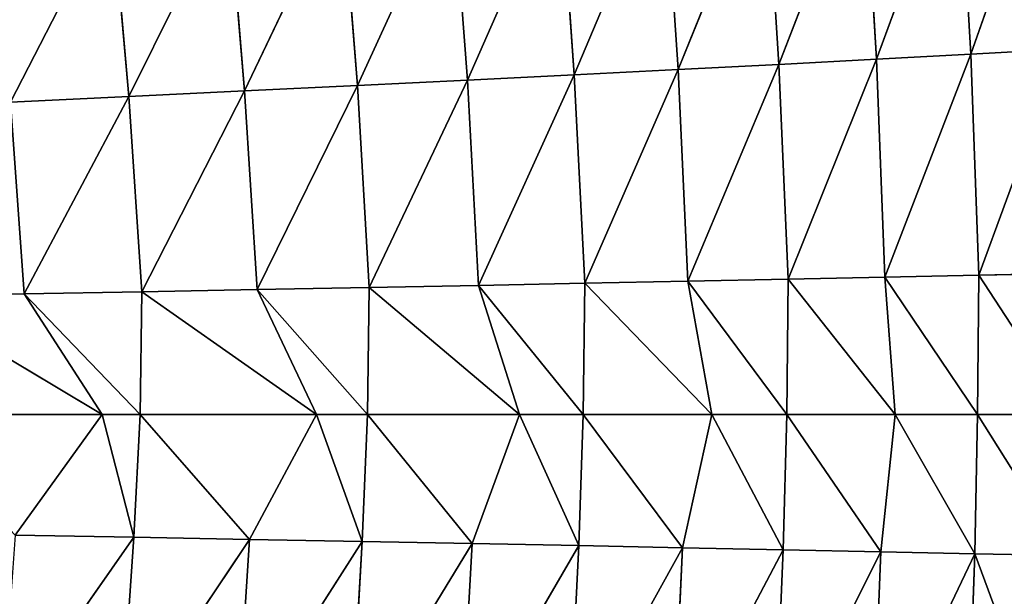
# Model space of a CAD drawing. Extents: x 0 to 500, y 0 to 390.
# Tile 825 of 1056: x 446 to 472, y 190 to 205. Entities that reach past the tile are written whole.
import ezdxf

# ---------------------------------------------------------------- set-up
doc = ezdxf.new("R2010")
doc.units = 0
doc.header["$LTSCALE"] = 25.4
doc.layers.get('0').update_dxf_attribs({"linetype": 'CONTINUOUS'})

# ---------------------------------------------------------------- blocks, each defined once
blk = doc.blocks.new('ATLANTA505_-_S_STL')
at = {"color": 0}
for p, q in [((474.251, 79.306, 194.991), (471.797, 76.215, 194.991)), ((474.251, 79.306, 194.991), (471.797, 76.215, 194.991)), ((474.236, 79.319, 191.239), (471.827, 76.281, 191.291)), ((474.236, 79.319, 191.239), (471.827, 76.281, 191.291)), ((474.037, 79.245, 185.281), (471.615, 76.195, 185.414)), ((474.037, 79.245, 185.281), (471.615, 76.195, 185.414)), ((473.717, 79.179, 179.434), (471.615, 76.195, 185.414)), ((473.717, 79.179, 179.434), (471.615, 76.195, 185.414)), ((474.146, 79.201, 198.741), (471.725, 76.157, 198.689)), ((474.146, 79.201, 198.741), (471.725, 76.157, 198.689)), ((474.146, 79.201, 198.741), (471.797, 76.215, 194.991)), ((474.146, 79.201, 198.741), (471.797, 76.215, 194.991)), ((471.725, 76.157, 198.689), (468.992, 73.134, 204.427)), ((471.725, 76.157, 198.689), (468.992, 73.134, 204.427)), ((471.615, 76.195, 185.414), (469.107, 73.264, 185.549)), ((471.615, 76.195, 185.414), (469.107, 73.264, 185.549)), ((471.725, 76.157, 198.689), (469.219, 73.231, 198.637)), ((471.725, 76.157, 198.689), (469.219, 73.231, 198.637)), ((471.827, 76.281, 191.291), (469.334, 73.361, 191.343)), ((471.827, 76.281, 191.291), (469.334, 73.361, 191.343)), ((471.797, 76.215, 194.991), (469.334, 73.361, 191.343)), ((471.797, 76.215, 194.991), (469.334, 73.361, 191.343)), ((469.334, 73.361, 191.343), (471.615, 76.195, 185.414)), ((469.334, 73.361, 191.343), (471.615, 76.195, 185.414)), ((471.797, 76.215, 194.991), (469.603, 73.638, 194.991)), ((471.797, 76.215, 194.991), (469.603, 73.638, 194.991)), ((469.603, 73.638, 194.991), (471.725, 76.157, 198.689)), ((469.603, 73.638, 194.991), (471.725, 76.157, 198.689)), ((471.283, 76.119, 179.647), (471.615, 76.195, 185.414)), ((471.283, 76.119, 179.647), (471.615, 76.195, 185.414)), ((471.725, 76.157, 198.689), (471.512, 76.071, 204.562)), ((471.725, 76.157, 198.689), (471.512, 76.071, 204.562)), ((471.827, 76.281, 191.291), (471.615, 76.195, 185.414)), ((471.827, 76.281, 191.291), (471.615, 76.195, 185.414)), ((471.797, 76.215, 194.991), (471.725, 76.157, 198.689)), ((471.797, 76.215, 194.991), (471.725, 76.157, 198.689)), ((471.797, 76.215, 194.991), (471.827, 76.281, 191.291)), ((471.797, 76.215, 194.991), (471.827, 76.281, 191.291)), ((471.283, 76.119, 179.647), (469.107, 73.264, 185.549)), ((471.283, 76.119, 179.647), (469.107, 73.264, 185.549)), ((469.603, 73.638, 194.991), (466.722, 70.498, 194.991)), ((469.603, 73.638, 194.991), (466.722, 70.498, 194.991)), ((469.603, 73.638, 194.991), (466.757, 70.559, 191.396)), ((469.603, 73.638, 194.991), (466.757, 70.559, 191.396)), ((469.603, 73.638, 194.991), (469.219, 73.231, 198.637)), ((469.603, 73.638, 194.991), (469.219, 73.231, 198.637)), ((469.603, 73.638, 194.991), (469.334, 73.361, 191.343)), ((469.603, 73.638, 194.991), (469.334, 73.361, 191.343)), ((469.334, 73.361, 191.343), (466.757, 70.559, 191.396)), ((469.334, 73.361, 191.343), (466.757, 70.559, 191.396)), ((469.334, 73.361, 191.343), (469.107, 73.264, 185.549)), ((469.334, 73.361, 191.343), (469.107, 73.264, 185.549)), ((469.219, 73.231, 198.637), (466.386, 70.318, 204.29)), ((469.219, 73.231, 198.637), (466.386, 70.318, 204.29)), ((469.107, 73.264, 185.549), (466.514, 70.452, 185.686)), ((469.107, 73.264, 185.549), (466.514, 70.452, 185.686)), ((468.763, 73.176, 179.863), (466.514, 70.452, 185.686)), ((468.763, 73.176, 179.863), (466.514, 70.452, 185.686)), ((469.219, 73.231, 198.637), (466.629, 70.426, 198.584)), ((469.219, 73.231, 198.637), (466.629, 70.426, 198.584)), ((469.219, 73.231, 198.637), (466.722, 70.498, 194.991)), ((469.219, 73.231, 198.637), (466.722, 70.498, 194.991)), ((466.757, 70.559, 191.396), (469.107, 73.264, 185.549)), ((466.757, 70.559, 191.396), (469.107, 73.264, 185.549)), ((468.763, 73.176, 179.863), (469.107, 73.264, 185.549)), ((468.763, 73.176, 179.863), (469.107, 73.264, 185.549)), ((468.992, 73.134, 204.427), (469.219, 73.231, 198.637)), ((468.992, 73.134, 204.427), (469.219, 73.231, 198.637)), ((466.629, 70.426, 198.584), (463.695, 67.621, 204.151)), ((466.629, 70.426, 198.584), (463.695, 67.621, 204.151)), ((466.514, 70.452, 185.686), (463.837, 67.759, 185.824)), ((466.514, 70.452, 185.686), (463.837, 67.759, 185.824)), ((466.629, 70.426, 198.584), (463.955, 67.739, 198.53)), ((466.629, 70.426, 198.584), (463.955, 67.739, 198.53)), ((466.757, 70.559, 191.396), (464.097, 67.876, 191.449)), ((466.757, 70.559, 191.396), (464.097, 67.876, 191.449)), ((466.722, 70.498, 194.991), (464.097, 67.876, 191.449)), ((466.722, 70.498, 194.991), (464.097, 67.876, 191.449)), ((464.097, 67.876, 191.449), (466.514, 70.452, 185.686)), ((464.097, 67.876, 191.449), (466.514, 70.452, 185.686)), ((466.722, 70.498, 194.991), (464.735, 68.478, 194.991)), ((466.722, 70.498, 194.991), (464.735, 68.478, 194.991)), ((464.735, 68.478, 194.991), (466.629, 70.426, 198.584)), ((464.735, 68.478, 194.991), (466.629, 70.426, 198.584)), ((466.156, 70.354, 180.081), (466.514, 70.452, 185.686)), ((466.156, 70.354, 180.081), (466.514, 70.452, 185.686)), ((466.629, 70.426, 198.584), (466.386, 70.318, 204.29)), ((466.629, 70.426, 198.584), (466.386, 70.318, 204.29)), ((466.757, 70.559, 191.396), (466.514, 70.452, 185.686)), ((466.757, 70.559, 191.396), (466.514, 70.452, 185.686)), ((466.722, 70.498, 194.991), (466.629, 70.426, 198.584)), ((466.722, 70.498, 194.991), (466.629, 70.426, 198.584)), ((466.722, 70.498, 194.991), (466.757, 70.559, 191.396)), ((466.722, 70.498, 194.991), (466.757, 70.559, 191.396)), ((466.156, 70.354, 180.081), (463.837, 67.759, 185.824)), ((466.156, 70.354, 180.081), (463.837, 67.759, 185.824)), ((464.735, 68.478, 194.991), (461.316, 65.254, 194.991)), ((464.735, 68.478, 194.991), (461.316, 65.254, 194.991)), ((464.735, 68.478, 194.991), (461.355, 65.31, 191.503)), ((464.735, 68.478, 194.991), (461.355, 65.31, 191.503)), ((464.735, 68.478, 194.991), (463.955, 67.739, 198.53)), ((464.735, 68.478, 194.991), (463.955, 67.739, 198.53)), ((464.735, 68.478, 194.991), (464.097, 67.876, 191.449)), ((464.735, 68.478, 194.991), (464.097, 67.876, 191.449)), ((464.097, 67.876, 191.449), (461.355, 65.31, 191.503)), ((464.097, 67.876, 191.449), (461.355, 65.31, 191.503)), ((464.097, 67.876, 191.449), (463.837, 67.759, 185.824)), ((464.097, 67.876, 191.449), (463.837, 67.759, 185.824)), ((463.955, 67.739, 198.53), (460.921, 65.044, 204.011)), ((463.955, 67.739, 198.53), (460.921, 65.044, 204.011)), ((463.837, 67.759, 185.824), (461.077, 65.185, 185.963)), ((463.837, 67.759, 185.824), (461.077, 65.185, 185.963)), ((463.464, 67.652, 180.301), (461.077, 65.185, 185.963)), ((463.464, 67.652, 180.301), (461.077, 65.185, 185.963)), ((463.955, 67.739, 198.53), (461.199, 65.17, 198.476)), ((463.955, 67.739, 198.53), (461.199, 65.17, 198.476)), ((463.955, 67.739, 198.53), (461.316, 65.254, 194.991)), ((463.955, 67.739, 198.53), (461.316, 65.254, 194.991)), ((461.355, 65.31, 191.503), (463.837, 67.759, 185.824)), ((461.355, 65.31, 191.503), (463.837, 67.759, 185.824)), ((463.464, 67.652, 180.301), (463.837, 67.759, 185.824)), ((463.464, 67.652, 180.301), (463.837, 67.759, 185.824)), ((463.695, 67.621, 204.151), (463.955, 67.739, 198.53)), ((463.695, 67.621, 204.151), (463.955, 67.739, 198.53)), ((461.199, 65.17, 198.476), (458.064, 62.586, 203.869)), ((461.199, 65.17, 198.476), (458.064, 62.586, 203.869)), ((461.077, 65.185, 185.963), (458.235, 62.729, 186.105)), ((461.077, 65.185, 185.963), (458.235, 62.729, 186.105)), ((461.199, 65.17, 198.476), (458.36, 62.72, 198.421)), ((461.199, 65.17, 198.476), (458.36, 62.72, 198.421)), ((461.355, 65.31, 191.503), (458.531, 62.862, 191.558)), ((461.355, 65.31, 191.503), (458.531, 62.862, 191.558)), ((461.316, 65.254, 194.991), (458.531, 62.862, 191.558)), ((461.316, 65.254, 194.991), (458.531, 62.862, 191.558)), ((458.531, 62.862, 191.558), (461.077, 65.185, 185.963)), ((458.531, 62.862, 191.558), (461.077, 65.185, 185.963)), ((461.316, 65.254, 194.991), (459.622, 63.766, 194.991)), ((461.316, 65.254, 194.991), (459.622, 63.766, 194.991)), ((459.622, 63.766, 194.991), (461.199, 65.17, 198.476)), ((459.622, 63.766, 194.991), (461.199, 65.17, 198.476)), ((460.689, 65.07, 180.525), (461.077, 65.185, 185.963)), ((460.689, 65.07, 180.525), (461.077, 65.185, 185.963)), ((461.199, 65.17, 198.476), (460.921, 65.044, 204.011)), ((461.199, 65.17, 198.476), (460.921, 65.044, 204.011)), ((461.355, 65.31, 191.503), (461.077, 65.185, 185.963)), ((461.355, 65.31, 191.503), (461.077, 65.185, 185.963)), ((461.316, 65.254, 194.991), (461.199, 65.17, 198.476)), ((461.316, 65.254, 194.991), (461.199, 65.17, 198.476)), ((461.316, 65.254, 194.991), (461.355, 65.31, 191.503)), ((461.316, 65.254, 194.991), (461.355, 65.31, 191.503)), ((460.689, 65.07, 180.525), (458.235, 62.729, 186.105)), ((460.689, 65.07, 180.525), (458.235, 62.729, 186.105)), ((459.622, 63.766, 194.991), (455.627, 60.528, 191.613)), ((459.622, 63.766, 194.991), (455.627, 60.528, 191.613)), ((459.622, 63.766, 194.991), (458.36, 62.72, 198.421)), ((459.622, 63.766, 194.991), (458.36, 62.72, 198.421)), ((459.622, 63.766, 194.991), (458.531, 62.862, 191.558)), ((459.622, 63.766, 194.991), (458.531, 62.862, 191.558)), ((458.531, 62.862, 191.558), (455.627, 60.528, 191.613)), ((458.531, 62.862, 191.558), (455.627, 60.528, 191.613)), ((458.531, 62.862, 191.558), (458.235, 62.729, 186.105)), ((458.531, 62.862, 191.558), (458.235, 62.729, 186.105)), ((458.36, 62.72, 198.421), (455.126, 60.247, 203.725)), ((458.36, 62.72, 198.421), (455.126, 60.247, 203.725)), ((458.235, 62.729, 186.105), (455.313, 60.39, 186.248)), ((458.235, 62.729, 186.105), (455.313, 60.39, 186.248)), ((457.831, 62.607, 180.751), (455.313, 60.39, 186.248)), ((457.831, 62.607, 180.751), (455.313, 60.39, 186.248)), ((458.36, 62.72, 198.421), (455.441, 60.385, 198.365)), ((458.36, 62.72, 198.421), (455.441, 60.385, 198.365)), ((458.36, 62.72, 198.421), (455.583, 60.477, 194.991)), ((458.36, 62.72, 198.421), (455.583, 60.477, 194.991)), ((455.627, 60.528, 191.613), (458.235, 62.729, 186.105)), ((455.627, 60.528, 191.613), (458.235, 62.729, 186.105)), ((457.831, 62.607, 180.751), (458.235, 62.729, 186.105)), ((457.831, 62.607, 180.751), (458.235, 62.729, 186.105)), ((458.064, 62.586, 203.869), (458.36, 62.72, 198.421)), ((458.064, 62.586, 203.869), (458.36, 62.72, 198.421)), ((455.627, 60.528, 191.613), (452.644, 58.309, 191.669)), ((455.627, 60.528, 191.613), (452.644, 58.309, 191.669)), ((455.583, 60.477, 194.991), (452.644, 58.309, 191.669)), ((455.583, 60.477, 194.991), (452.644, 58.309, 191.669)), ((455.583, 60.477, 194.991), (454.224, 59.447, 194.991)), ((455.583, 60.477, 194.991), (454.224, 59.447, 194.991)), ((455.627, 60.528, 191.613), (455.313, 60.39, 186.248)), ((455.627, 60.528, 191.613), (455.313, 60.39, 186.248)), ((455.583, 60.477, 194.991), (455.441, 60.385, 198.365)), ((455.583, 60.477, 194.991), (455.441, 60.385, 198.365)), ((455.583, 60.477, 194.991), (455.627, 60.528, 191.613)), ((455.583, 60.477, 194.991), (455.627, 60.528, 191.613)), ((455.441, 60.385, 198.365), (452.109, 58.022, 203.58)), ((455.441, 60.385, 198.365), (452.109, 58.022, 203.58)), ((455.313, 60.39, 186.248), (452.312, 58.166, 186.392)), ((455.313, 60.39, 186.248), (452.312, 58.166, 186.392)), ((454.893, 60.263, 180.98), (452.312, 58.166, 186.392)), ((454.893, 60.263, 180.98), (452.312, 58.166, 186.392)), ((455.441, 60.385, 198.365), (452.443, 58.165, 198.309)), ((455.441, 60.385, 198.365), (452.443, 58.165, 198.309)), ((452.644, 58.309, 191.669), (455.313, 60.39, 186.248)), ((452.644, 58.309, 191.669), (455.313, 60.39, 186.248)), ((454.224, 59.447, 194.991), (455.441, 60.385, 198.365)), ((454.224, 59.447, 194.991), (455.441, 60.385, 198.365)), ((454.893, 60.263, 180.98), (455.313, 60.39, 186.248)), ((454.893, 60.263, 180.98), (455.313, 60.39, 186.248)), ((455.441, 60.385, 198.365), (455.126, 60.247, 203.725)), ((455.441, 60.385, 198.365), (455.126, 60.247, 203.725)), ((454.224, 59.447, 194.991), (449.535, 56.151, 194.991)), ((454.224, 59.447, 194.991), (449.535, 56.151, 194.991)), ((454.224, 59.447, 194.991), (449.585, 56.199, 191.726)), ((454.224, 59.447, 194.991), (449.585, 56.199, 191.726)), ((454.224, 59.447, 194.991), (452.443, 58.165, 198.309)), ((454.224, 59.447, 194.991), (452.443, 58.165, 198.309)), ((454.224, 59.447, 194.991), (452.644, 58.309, 191.669)), ((454.224, 59.447, 194.991), (452.644, 58.309, 191.669)), ((452.443, 58.165, 198.309), (449.017, 55.91, 203.433)), ((452.443, 58.165, 198.309), (449.017, 55.91, 203.433)), ((452.312, 58.166, 186.392), (449.236, 56.054, 186.539)), ((452.312, 58.166, 186.392), (449.236, 56.054, 186.539)), ((452.443, 58.165, 198.309), (449.368, 56.055, 198.252)), ((452.443, 58.165, 198.309), (449.368, 56.055, 198.252)), ((452.443, 58.165, 198.309), (449.535, 56.151, 194.991)), ((452.443, 58.165, 198.309), (449.535, 56.151, 194.991)), ((452.644, 58.309, 191.669), (449.585, 56.199, 191.726)), ((452.644, 58.309, 191.669), (449.585, 56.199, 191.726)), ((449.585, 56.199, 191.726), (452.312, 58.166, 186.392)), ((449.585, 56.199, 191.726), (452.312, 58.166, 186.392)), ((451.876, 58.035, 181.211), (452.312, 58.166, 186.392)), ((451.876, 58.035, 181.211), (452.312, 58.166, 186.392)), ((452.109, 58.022, 203.58), (452.443, 58.165, 198.309)), ((452.109, 58.022, 203.58), (452.443, 58.165, 198.309)), ((452.644, 58.309, 191.669), (452.312, 58.166, 186.392)), ((452.644, 58.309, 191.669), (452.312, 58.166, 186.392)), ((451.876, 58.035, 181.211), (449.236, 56.054, 186.539)), ((451.876, 58.035, 181.211), (449.236, 56.054, 186.539)), ((449.368, 56.055, 198.252), (445.852, 53.907, 203.284)), ((449.368, 56.055, 198.252), (445.852, 53.907, 203.284)), ((449.236, 56.054, 186.539), (446.087, 54.05, 186.687)), ((449.236, 56.054, 186.539), (446.087, 54.05, 186.687)), ((449.368, 56.055, 198.252), (446.219, 54.052, 198.195)), ((449.368, 56.055, 198.252), (446.219, 54.052, 198.195)), ((449.585, 56.199, 191.726), (446.453, 54.196, 191.783)), ((449.585, 56.199, 191.726), (446.453, 54.196, 191.783)), ((449.535, 56.151, 194.991), (446.453, 54.196, 191.783)), ((449.535, 56.151, 194.991), (446.453, 54.196, 191.783)), ((446.453, 54.196, 191.783), (449.236, 56.054, 186.539)), ((446.453, 54.196, 191.783), (449.236, 56.054, 186.539)), ((449.535, 56.151, 194.991), (448.525, 55.49, 194.991)), ((449.535, 56.151, 194.991), (448.525, 55.49, 194.991)), ((448.525, 55.49, 194.991), (449.368, 56.055, 198.252)), ((448.525, 55.49, 194.991), (449.368, 56.055, 198.252)), ((448.785, 55.921, 181.445), (449.236, 56.054, 186.539)), ((448.785, 55.921, 181.445), (449.236, 56.054, 186.539)), ((449.368, 56.055, 198.252), (449.017, 55.91, 203.433)), ((449.368, 56.055, 198.252), (449.017, 55.91, 203.433)), ((449.585, 56.199, 191.726), (449.236, 56.054, 186.539)), ((449.585, 56.199, 191.726), (449.236, 56.054, 186.539)), ((449.535, 56.151, 194.991), (449.368, 56.055, 198.252)), ((449.535, 56.151, 194.991), (449.368, 56.055, 198.252)), ((449.535, 56.151, 194.991), (449.585, 56.199, 191.726)), ((449.535, 56.151, 194.991), (449.585, 56.199, 191.726)), ((448.785, 55.921, 181.445), (446.087, 54.05, 186.687)), ((448.785, 55.921, 181.445), (446.087, 54.05, 186.687)), ((448.525, 55.49, 194.991), (443.189, 52.249, 194.991)), ((448.525, 55.49, 194.991), (443.189, 52.249, 194.991)), ((448.525, 55.49, 194.991), (443.25, 52.296, 191.841)), ((448.525, 55.49, 194.991), (443.25, 52.296, 191.841)), ((448.525, 55.49, 194.991), (446.219, 54.052, 198.195)), ((448.525, 55.49, 194.991), (446.219, 54.052, 198.195)), ((448.525, 55.49, 194.991), (446.453, 54.196, 191.783)), ((448.525, 55.49, 194.991), (446.453, 54.196, 191.783)), ((446.453, 54.196, 191.783), (443.25, 52.296, 191.841)), ((446.453, 54.196, 191.783), (443.25, 52.296, 191.841)), ((446.453, 54.196, 191.783), (446.087, 54.05, 186.687)), ((446.453, 54.196, 191.783), (446.087, 54.05, 186.687))]:
    blk.add_line(p, q, dxfattribs=at)
mesh = blk.add_polyface(dxfattribs=at)
corners = [(471.827, 76.281, 191.291), (474.037, 79.245, 185.281), (471.615, 76.195, 185.414), (474.236, 79.319, 191.239)]
mesh.append_faces([[corners[k] for k in face] for face in [(0, 1, 2), (1, 0, 3)]], dxfattribs={"vtx0": -1, "color": 0})
mesh = blk.add_polyface(dxfattribs=at)
corners = [(474.251, 79.306, 194.991), (471.827, 76.281, 191.291), (471.797, 76.215, 194.991), (474.236, 79.319, 191.239)]
mesh.append_faces([[corners[k] for k in face] for face in [(0, 1, 2), (1, 0, 3)]], dxfattribs={"vtx0": -1, "color": 0})
mesh = blk.add_polyface(dxfattribs=at)
corners = [(474.251, 79.306, 194.991), (471.797, 76.215, 194.991), (474.146, 79.201, 198.741)]
mesh.append_faces([[corners[k] for k in face] for face in [(0, 1, 2)]], dxfattribs={"color": 0})
mesh = blk.add_polyface(dxfattribs=at)
corners = [(473.717, 79.179, 179.434), (471.283, 76.119, 179.647), (471.615, 76.195, 185.414)]
mesh.append_faces([[corners[k] for k in face] for face in [(0, 1, 2)]], dxfattribs={"color": 0})
mesh = blk.add_polyface(dxfattribs=at)
corners = [(473.947, 79.127, 204.696), (471.725, 76.157, 198.689), (471.512, 76.071, 204.562), (474.146, 79.201, 198.741)]
mesh.append_faces([[corners[k] for k in face] for face in [(0, 1, 2), (1, 0, 3)]], dxfattribs={"vtx0": -1, "color": 0})
mesh = blk.add_polyface(dxfattribs=at)
corners = [(474.037, 79.245, 185.281), (473.717, 79.179, 179.434), (471.615, 76.195, 185.414)]
mesh.append_faces([[corners[k] for k in face] for face in [(0, 1, 2)]], dxfattribs={"color": 0})
mesh = blk.add_polyface(dxfattribs=at)
corners = [(474.146, 79.201, 198.741), (471.797, 76.215, 194.991), (471.725, 76.157, 198.689)]
mesh.append_faces([[corners[k] for k in face] for face in [(0, 1, 2)]], dxfattribs={"color": 0})
mesh = blk.add_polyface(dxfattribs=at)
corners = [(471.725, 76.157, 198.689), (468.992, 73.134, 204.427), (471.512, 76.071, 204.562)]
mesh.append_faces([[corners[k] for k in face] for face in [(0, 1, 2)]], dxfattribs={"color": 0})
mesh = blk.add_polyface(dxfattribs=at)
corners = [(471.725, 76.157, 198.689), (469.219, 73.231, 198.637), (468.992, 73.134, 204.427)]
mesh.append_faces([[corners[k] for k in face] for face in [(0, 1, 2)]], dxfattribs={"color": 0})
mesh = blk.add_polyface(dxfattribs=at)
corners = [(471.615, 76.195, 185.414), (469.107, 73.264, 185.549), (469.334, 73.361, 191.343)]
mesh.append_faces([[corners[k] for k in face] for face in [(0, 1, 2)]], dxfattribs={"color": 0})
mesh = blk.add_polyface(dxfattribs=at)
corners = [(471.615, 76.195, 185.414), (471.283, 76.119, 179.647), (469.107, 73.264, 185.549)]
mesh.append_faces([[corners[k] for k in face] for face in [(0, 1, 2)]], dxfattribs={"color": 0})
mesh = blk.add_polyface(dxfattribs=at)
corners = [(471.725, 76.157, 198.689), (469.603, 73.638, 194.991), (469.219, 73.231, 198.637)]
mesh.append_faces([[corners[k] for k in face] for face in [(0, 1, 2)]], dxfattribs={"color": 0})
mesh = blk.add_polyface(dxfattribs=at)
corners = [(471.827, 76.281, 191.291), (469.334, 73.361, 191.343), (471.797, 76.215, 194.991)]
mesh.append_faces([[corners[k] for k in face] for face in [(0, 1, 2)]], dxfattribs={"color": 0})
mesh = blk.add_polyface(dxfattribs=at)
corners = [(471.827, 76.281, 191.291), (471.615, 76.195, 185.414), (469.334, 73.361, 191.343)]
mesh.append_faces([[corners[k] for k in face] for face in [(0, 1, 2)]], dxfattribs={"color": 0})
mesh = blk.add_polyface(dxfattribs=at)
corners = [(471.797, 76.215, 194.991), (469.334, 73.361, 191.343), (469.603, 73.638, 194.991)]
mesh.append_faces([[corners[k] for k in face] for face in [(0, 1, 2)]], dxfattribs={"color": 0})
mesh = blk.add_polyface(dxfattribs=at)
corners = [(471.797, 76.215, 194.991), (469.603, 73.638, 194.991), (471.725, 76.157, 198.689)]
mesh.append_faces([[corners[k] for k in face] for face in [(0, 1, 2)]], dxfattribs={"color": 0})
mesh = blk.add_polyface(dxfattribs=at)
corners = [(471.283, 76.119, 179.647), (468.763, 73.176, 179.863), (469.107, 73.264, 185.549)]
mesh.append_faces([[corners[k] for k in face] for face in [(0, 1, 2)]], dxfattribs={"color": 0})
mesh = blk.add_polyface(dxfattribs=at)
corners = [(469.603, 73.638, 194.991), (466.722, 70.498, 194.991), (469.219, 73.231, 198.637)]
mesh.append_faces([[corners[k] for k in face] for face in [(0, 1, 2)]], dxfattribs={"color": 0})
mesh = blk.add_polyface(dxfattribs=at)
corners = [(469.603, 73.638, 194.991), (466.757, 70.559, 191.396), (466.722, 70.498, 194.991)]
mesh.append_faces([[corners[k] for k in face] for face in [(0, 1, 2)]], dxfattribs={"color": 0})
mesh = blk.add_polyface(dxfattribs=at)
corners = [(469.603, 73.638, 194.991), (469.334, 73.361, 191.343), (466.757, 70.559, 191.396)]
mesh.append_faces([[corners[k] for k in face] for face in [(0, 1, 2)]], dxfattribs={"color": 0})
mesh = blk.add_polyface(dxfattribs=at)
corners = [(469.334, 73.361, 191.343), (469.107, 73.264, 185.549), (466.757, 70.559, 191.396)]
mesh.append_faces([[corners[k] for k in face] for face in [(0, 1, 2)]], dxfattribs={"color": 0})
mesh = blk.add_polyface(dxfattribs=at)
corners = [(468.763, 73.176, 179.863), (466.156, 70.354, 180.081), (466.514, 70.452, 185.686)]
mesh.append_faces([[corners[k] for k in face] for face in [(0, 1, 2)]], dxfattribs={"color": 0})
mesh = blk.add_polyface(dxfattribs=at)
corners = [(469.219, 73.231, 198.637), (466.386, 70.318, 204.29), (468.992, 73.134, 204.427)]
mesh.append_faces([[corners[k] for k in face] for face in [(0, 1, 2)]], dxfattribs={"color": 0})
mesh = blk.add_polyface(dxfattribs=at)
corners = [(469.219, 73.231, 198.637), (466.629, 70.426, 198.584), (466.386, 70.318, 204.29)]
mesh.append_faces([[corners[k] for k in face] for face in [(0, 1, 2)]], dxfattribs={"color": 0})
mesh = blk.add_polyface(dxfattribs=at)
corners = [(469.107, 73.264, 185.549), (466.514, 70.452, 185.686), (466.757, 70.559, 191.396)]
mesh.append_faces([[corners[k] for k in face] for face in [(0, 1, 2)]], dxfattribs={"color": 0})
mesh = blk.add_polyface(dxfattribs=at)
corners = [(469.107, 73.264, 185.549), (468.763, 73.176, 179.863), (466.514, 70.452, 185.686)]
mesh.append_faces([[corners[k] for k in face] for face in [(0, 1, 2)]], dxfattribs={"color": 0})
mesh = blk.add_polyface(dxfattribs=at)
corners = [(469.219, 73.231, 198.637), (466.722, 70.498, 194.991), (466.629, 70.426, 198.584)]
mesh.append_faces([[corners[k] for k in face] for face in [(0, 1, 2)]], dxfattribs={"color": 0})
mesh = blk.add_polyface(dxfattribs=at)
corners = [(466.629, 70.426, 198.584), (463.695, 67.621, 204.151), (466.386, 70.318, 204.29)]
mesh.append_faces([[corners[k] for k in face] for face in [(0, 1, 2)]], dxfattribs={"color": 0})
mesh = blk.add_polyface(dxfattribs=at)
corners = [(466.629, 70.426, 198.584), (463.955, 67.739, 198.53), (463.695, 67.621, 204.151)]
mesh.append_faces([[corners[k] for k in face] for face in [(0, 1, 2)]], dxfattribs={"color": 0})
mesh = blk.add_polyface(dxfattribs=at)
corners = [(466.514, 70.452, 185.686), (463.837, 67.759, 185.824), (464.097, 67.876, 191.449)]
mesh.append_faces([[corners[k] for k in face] for face in [(0, 1, 2)]], dxfattribs={"color": 0})
mesh = blk.add_polyface(dxfattribs=at)
corners = [(466.514, 70.452, 185.686), (466.156, 70.354, 180.081), (463.837, 67.759, 185.824)]
mesh.append_faces([[corners[k] for k in face] for face in [(0, 1, 2)]], dxfattribs={"color": 0})
mesh = blk.add_polyface(dxfattribs=at)
corners = [(466.629, 70.426, 198.584), (464.735, 68.478, 194.991), (463.955, 67.739, 198.53)]
mesh.append_faces([[corners[k] for k in face] for face in [(0, 1, 2)]], dxfattribs={"color": 0})
mesh = blk.add_polyface(dxfattribs=at)
corners = [(466.757, 70.559, 191.396), (464.097, 67.876, 191.449), (466.722, 70.498, 194.991)]
mesh.append_faces([[corners[k] for k in face] for face in [(0, 1, 2)]], dxfattribs={"color": 0})
mesh = blk.add_polyface(dxfattribs=at)
corners = [(466.757, 70.559, 191.396), (466.514, 70.452, 185.686), (464.097, 67.876, 191.449)]
mesh.append_faces([[corners[k] for k in face] for face in [(0, 1, 2)]], dxfattribs={"color": 0})
mesh = blk.add_polyface(dxfattribs=at)
corners = [(466.722, 70.498, 194.991), (464.097, 67.876, 191.449), (464.735, 68.478, 194.991)]
mesh.append_faces([[corners[k] for k in face] for face in [(0, 1, 2)]], dxfattribs={"color": 0})
mesh = blk.add_polyface(dxfattribs=at)
corners = [(466.722, 70.498, 194.991), (464.735, 68.478, 194.991), (466.629, 70.426, 198.584)]
mesh.append_faces([[corners[k] for k in face] for face in [(0, 1, 2)]], dxfattribs={"color": 0})
mesh = blk.add_polyface(dxfattribs=at)
corners = [(463.837, 67.759, 185.824), (466.156, 70.354, 180.081), (463.464, 67.652, 180.301)]
mesh.append_faces([[corners[k] for k in face] for face in [(0, 1, 2)]], dxfattribs={"color": 0})
mesh = blk.add_polyface(dxfattribs=at)
corners = [(463.955, 67.739, 198.53), (464.735, 68.478, 194.991), (461.316, 65.254, 194.991)]
mesh.append_faces([[corners[k] for k in face] for face in [(0, 1, 2)]], dxfattribs={"color": 0})
mesh = blk.add_polyface(dxfattribs=at)
corners = [(464.735, 68.478, 194.991), (461.355, 65.31, 191.503), (461.316, 65.254, 194.991)]
mesh.append_faces([[corners[k] for k in face] for face in [(0, 1, 2)]], dxfattribs={"color": 0})
mesh = blk.add_polyface(dxfattribs=at)
corners = [(464.735, 68.478, 194.991), (464.097, 67.876, 191.449), (461.355, 65.31, 191.503)]
mesh.append_faces([[corners[k] for k in face] for face in [(0, 1, 2)]], dxfattribs={"color": 0})
mesh = blk.add_polyface(dxfattribs=at)
corners = [(461.355, 65.31, 191.503), (464.097, 67.876, 191.449), (463.837, 67.759, 185.824)]
mesh.append_faces([[corners[k] for k in face] for face in [(0, 1, 2)]], dxfattribs={"color": 0})
mesh = blk.add_polyface(dxfattribs=at)
corners = [(461.077, 65.185, 185.963), (463.464, 67.652, 180.301), (460.689, 65.07, 180.525)]
mesh.append_faces([[corners[k] for k in face] for face in [(0, 1, 2)]], dxfattribs={"color": 0})
mesh = blk.add_polyface(dxfattribs=at)
corners = [(463.695, 67.621, 204.151), (463.955, 67.739, 198.53), (460.921, 65.044, 204.011)]
mesh.append_faces([[corners[k] for k in face] for face in [(0, 1, 2)]], dxfattribs={"color": 0})
mesh = blk.add_polyface(dxfattribs=at)
corners = [(460.921, 65.044, 204.011), (463.955, 67.739, 198.53), (461.199, 65.17, 198.476)]
mesh.append_faces([[corners[k] for k in face] for face in [(0, 1, 2)]], dxfattribs={"color": 0})
mesh = blk.add_polyface(dxfattribs=at)
corners = [(461.355, 65.31, 191.503), (463.837, 67.759, 185.824), (461.077, 65.185, 185.963)]
mesh.append_faces([[corners[k] for k in face] for face in [(0, 1, 2)]], dxfattribs={"color": 0})
mesh = blk.add_polyface(dxfattribs=at)
corners = [(461.077, 65.185, 185.963), (463.837, 67.759, 185.824), (463.464, 67.652, 180.301)]
mesh.append_faces([[corners[k] for k in face] for face in [(0, 1, 2)]], dxfattribs={"color": 0})
mesh = blk.add_polyface(dxfattribs=at)
corners = [(463.955, 67.739, 198.53), (461.316, 65.254, 194.991), (461.199, 65.17, 198.476)]
mesh.append_faces([[corners[k] for k in face] for face in [(0, 1, 2)]], dxfattribs={"color": 0})
mesh = blk.add_polyface(dxfattribs=at)
corners = [(460.921, 65.044, 204.011), (461.199, 65.17, 198.476), (458.064, 62.586, 203.869)]
mesh.append_faces([[corners[k] for k in face] for face in [(0, 1, 2)]], dxfattribs={"color": 0})
mesh = blk.add_polyface(dxfattribs=at)
corners = [(458.064, 62.586, 203.869), (461.199, 65.17, 198.476), (458.36, 62.72, 198.421)]
mesh.append_faces([[corners[k] for k in face] for face in [(0, 1, 2)]], dxfattribs={"color": 0})
mesh = blk.add_polyface(dxfattribs=at)
corners = [(458.531, 62.862, 191.558), (461.077, 65.185, 185.963), (458.235, 62.729, 186.105)]
mesh.append_faces([[corners[k] for k in face] for face in [(0, 1, 2)]], dxfattribs={"color": 0})
mesh = blk.add_polyface(dxfattribs=at)
corners = [(458.235, 62.729, 186.105), (461.077, 65.185, 185.963), (460.689, 65.07, 180.525)]
mesh.append_faces([[corners[k] for k in face] for face in [(0, 1, 2)]], dxfattribs={"color": 0})
mesh = blk.add_polyface(dxfattribs=at)
corners = [(461.199, 65.17, 198.476), (459.622, 63.766, 194.991), (458.36, 62.72, 198.421)]
mesh.append_faces([[corners[k] for k in face] for face in [(0, 1, 2)]], dxfattribs={"color": 0})
mesh = blk.add_polyface(dxfattribs=at)
corners = [(461.316, 65.254, 194.991), (461.355, 65.31, 191.503), (458.531, 62.862, 191.558)]
mesh.append_faces([[corners[k] for k in face] for face in [(0, 1, 2)]], dxfattribs={"color": 0})
mesh = blk.add_polyface(dxfattribs=at)
corners = [(458.531, 62.862, 191.558), (461.355, 65.31, 191.503), (461.077, 65.185, 185.963)]
mesh.append_faces([[corners[k] for k in face] for face in [(0, 1, 2)]], dxfattribs={"color": 0})
mesh = blk.add_polyface(dxfattribs=at)
corners = [(461.316, 65.254, 194.991), (458.531, 62.862, 191.558), (459.622, 63.766, 194.991)]
mesh.append_faces([[corners[k] for k in face] for face in [(0, 1, 2)]], dxfattribs={"color": 0})
mesh = blk.add_polyface(dxfattribs=at)
corners = [(461.199, 65.17, 198.476), (461.316, 65.254, 194.991), (459.622, 63.766, 194.991)]
mesh.append_faces([[corners[k] for k in face] for face in [(0, 1, 2)]], dxfattribs={"color": 0})
mesh = blk.add_polyface(dxfattribs=at)
corners = [(458.235, 62.729, 186.105), (460.689, 65.07, 180.525), (457.831, 62.607, 180.751)]
mesh.append_faces([[corners[k] for k in face] for face in [(0, 1, 2)]], dxfattribs={"color": 0})
mesh = blk.add_polyface(dxfattribs=at)
corners = [(455.583, 60.477, 194.991), (459.622, 63.766, 194.991), (455.627, 60.528, 191.613), (458.36, 62.72, 198.421)]
mesh.append_faces([[corners[k] for k in face] for face in [(0, 1, 2), (1, 0, 3)]], dxfattribs={"vtx0": -1, "color": 0})
mesh = blk.add_polyface(dxfattribs=at)
corners = [(459.622, 63.766, 194.991), (458.531, 62.862, 191.558), (455.627, 60.528, 191.613)]
mesh.append_faces([[corners[k] for k in face] for face in [(0, 1, 2)]], dxfattribs={"color": 0})
mesh = blk.add_polyface(dxfattribs=at)
corners = [(455.627, 60.528, 191.613), (458.531, 62.862, 191.558), (458.235, 62.729, 186.105)]
mesh.append_faces([[corners[k] for k in face] for face in [(0, 1, 2)]], dxfattribs={"color": 0})
mesh = blk.add_polyface(dxfattribs=at)
corners = [(455.313, 60.39, 186.248), (457.831, 62.607, 180.751), (454.893, 60.263, 180.98)]
mesh.append_faces([[corners[k] for k in face] for face in [(0, 1, 2)]], dxfattribs={"color": 0})
mesh = blk.add_polyface(dxfattribs=at)
corners = [(458.064, 62.586, 203.869), (458.36, 62.72, 198.421), (455.126, 60.247, 203.725)]
mesh.append_faces([[corners[k] for k in face] for face in [(0, 1, 2)]], dxfattribs={"color": 0})
mesh = blk.add_polyface(dxfattribs=at)
corners = [(455.126, 60.247, 203.725), (458.36, 62.72, 198.421), (455.441, 60.385, 198.365)]
mesh.append_faces([[corners[k] for k in face] for face in [(0, 1, 2)]], dxfattribs={"color": 0})
mesh = blk.add_polyface(dxfattribs=at)
corners = [(455.627, 60.528, 191.613), (458.235, 62.729, 186.105), (455.313, 60.39, 186.248)]
mesh.append_faces([[corners[k] for k in face] for face in [(0, 1, 2)]], dxfattribs={"color": 0})
mesh = blk.add_polyface(dxfattribs=at)
corners = [(455.313, 60.39, 186.248), (458.235, 62.729, 186.105), (457.831, 62.607, 180.751)]
mesh.append_faces([[corners[k] for k in face] for face in [(0, 1, 2)]], dxfattribs={"color": 0})
mesh = blk.add_polyface(dxfattribs=at)
corners = [(458.36, 62.72, 198.421), (455.583, 60.477, 194.991), (455.441, 60.385, 198.365)]
mesh.append_faces([[corners[k] for k in face] for face in [(0, 1, 2)]], dxfattribs={"color": 0})
mesh = blk.add_polyface(dxfattribs=at)
corners = [(455.583, 60.477, 194.991), (455.627, 60.528, 191.613), (452.644, 58.309, 191.669)]
mesh.append_faces([[corners[k] for k in face] for face in [(0, 1, 2)]], dxfattribs={"color": 0})
mesh = blk.add_polyface(dxfattribs=at)
corners = [(452.644, 58.309, 191.669), (455.627, 60.528, 191.613), (455.313, 60.39, 186.248)]
mesh.append_faces([[corners[k] for k in face] for face in [(0, 1, 2)]], dxfattribs={"color": 0})
mesh = blk.add_polyface(dxfattribs=at)
corners = [(455.583, 60.477, 194.991), (452.644, 58.309, 191.669), (454.224, 59.447, 194.991)]
mesh.append_faces([[corners[k] for k in face] for face in [(0, 1, 2)]], dxfattribs={"color": 0})
mesh = blk.add_polyface(dxfattribs=at)
corners = [(455.441, 60.385, 198.365), (455.583, 60.477, 194.991), (454.224, 59.447, 194.991)]
mesh.append_faces([[corners[k] for k in face] for face in [(0, 1, 2)]], dxfattribs={"color": 0})
mesh = blk.add_polyface(dxfattribs=at)
corners = [(452.312, 58.166, 186.392), (454.893, 60.263, 180.98), (451.876, 58.035, 181.211)]
mesh.append_faces([[corners[k] for k in face] for face in [(0, 1, 2)]], dxfattribs={"color": 0})
mesh = blk.add_polyface(dxfattribs=at)
corners = [(455.126, 60.247, 203.725), (455.441, 60.385, 198.365), (452.109, 58.022, 203.58)]
mesh.append_faces([[corners[k] for k in face] for face in [(0, 1, 2)]], dxfattribs={"color": 0})
mesh = blk.add_polyface(dxfattribs=at)
corners = [(452.109, 58.022, 203.58), (455.441, 60.385, 198.365), (452.443, 58.165, 198.309)]
mesh.append_faces([[corners[k] for k in face] for face in [(0, 1, 2)]], dxfattribs={"color": 0})
mesh = blk.add_polyface(dxfattribs=at)
corners = [(452.644, 58.309, 191.669), (455.313, 60.39, 186.248), (452.312, 58.166, 186.392)]
mesh.append_faces([[corners[k] for k in face] for face in [(0, 1, 2)]], dxfattribs={"color": 0})
mesh = blk.add_polyface(dxfattribs=at)
corners = [(452.312, 58.166, 186.392), (455.313, 60.39, 186.248), (454.893, 60.263, 180.98)]
mesh.append_faces([[corners[k] for k in face] for face in [(0, 1, 2)]], dxfattribs={"color": 0})
mesh = blk.add_polyface(dxfattribs=at)
corners = [(455.441, 60.385, 198.365), (454.224, 59.447, 194.991), (452.443, 58.165, 198.309)]
mesh.append_faces([[corners[k] for k in face] for face in [(0, 1, 2)]], dxfattribs={"color": 0})
mesh = blk.add_polyface(dxfattribs=at)
corners = [(452.443, 58.165, 198.309), (454.224, 59.447, 194.991), (449.535, 56.151, 194.991)]
mesh.append_faces([[corners[k] for k in face] for face in [(0, 1, 2)]], dxfattribs={"color": 0})
mesh = blk.add_polyface(dxfattribs=at)
corners = [(454.224, 59.447, 194.991), (449.585, 56.199, 191.726), (449.535, 56.151, 194.991)]
mesh.append_faces([[corners[k] for k in face] for face in [(0, 1, 2)]], dxfattribs={"color": 0})
mesh = blk.add_polyface(dxfattribs=at)
corners = [(454.224, 59.447, 194.991), (452.644, 58.309, 191.669), (449.585, 56.199, 191.726)]
mesh.append_faces([[corners[k] for k in face] for face in [(0, 1, 2)]], dxfattribs={"color": 0})
mesh = blk.add_polyface(dxfattribs=at)
corners = [(452.109, 58.022, 203.58), (452.443, 58.165, 198.309), (449.017, 55.91, 203.433)]
mesh.append_faces([[corners[k] for k in face] for face in [(0, 1, 2)]], dxfattribs={"color": 0})
mesh = blk.add_polyface(dxfattribs=at)
corners = [(449.017, 55.91, 203.433), (452.443, 58.165, 198.309), (449.368, 56.055, 198.252)]
mesh.append_faces([[corners[k] for k in face] for face in [(0, 1, 2)]], dxfattribs={"color": 0})
mesh = blk.add_polyface(dxfattribs=at)
corners = [(449.585, 56.199, 191.726), (452.312, 58.166, 186.392), (449.236, 56.054, 186.539)]
mesh.append_faces([[corners[k] for k in face] for face in [(0, 1, 2)]], dxfattribs={"color": 0})
mesh = blk.add_polyface(dxfattribs=at)
corners = [(449.236, 56.054, 186.539), (452.312, 58.166, 186.392), (451.876, 58.035, 181.211)]
mesh.append_faces([[corners[k] for k in face] for face in [(0, 1, 2)]], dxfattribs={"color": 0})
mesh = blk.add_polyface(dxfattribs=at)
corners = [(452.443, 58.165, 198.309), (449.535, 56.151, 194.991), (449.368, 56.055, 198.252)]
mesh.append_faces([[corners[k] for k in face] for face in [(0, 1, 2)]], dxfattribs={"color": 0})
mesh = blk.add_polyface(dxfattribs=at)
corners = [(449.585, 56.199, 191.726), (452.644, 58.309, 191.669), (452.312, 58.166, 186.392)]
mesh.append_faces([[corners[k] for k in face] for face in [(0, 1, 2)]], dxfattribs={"color": 0})
mesh = blk.add_polyface(dxfattribs=at)
corners = [(449.236, 56.054, 186.539), (451.876, 58.035, 181.211), (448.785, 55.921, 181.445)]
mesh.append_faces([[corners[k] for k in face] for face in [(0, 1, 2)]], dxfattribs={"color": 0})
mesh = blk.add_polyface(dxfattribs=at)
corners = [(449.017, 55.91, 203.433), (449.368, 56.055, 198.252), (445.852, 53.907, 203.284)]
mesh.append_faces([[corners[k] for k in face] for face in [(0, 1, 2)]], dxfattribs={"color": 0})
mesh = blk.add_polyface(dxfattribs=at)
corners = [(445.852, 53.907, 203.284), (449.368, 56.055, 198.252), (446.219, 54.052, 198.195)]
mesh.append_faces([[corners[k] for k in face] for face in [(0, 1, 2)]], dxfattribs={"color": 0})
mesh = blk.add_polyface(dxfattribs=at)
corners = [(446.453, 54.196, 191.783), (449.236, 56.054, 186.539), (446.087, 54.05, 186.687)]
mesh.append_faces([[corners[k] for k in face] for face in [(0, 1, 2)]], dxfattribs={"color": 0})
mesh = blk.add_polyface(dxfattribs=at)
corners = [(446.087, 54.05, 186.687), (449.236, 56.054, 186.539), (448.785, 55.921, 181.445)]
mesh.append_faces([[corners[k] for k in face] for face in [(0, 1, 2)]], dxfattribs={"color": 0})
mesh = blk.add_polyface(dxfattribs=at)
corners = [(449.368, 56.055, 198.252), (448.525, 55.49, 194.991), (446.219, 54.052, 198.195)]
mesh.append_faces([[corners[k] for k in face] for face in [(0, 1, 2)]], dxfattribs={"color": 0})
mesh = blk.add_polyface(dxfattribs=at)
corners = [(449.535, 56.151, 194.991), (449.585, 56.199, 191.726), (446.453, 54.196, 191.783)]
mesh.append_faces([[corners[k] for k in face] for face in [(0, 1, 2)]], dxfattribs={"color": 0})
mesh = blk.add_polyface(dxfattribs=at)
corners = [(446.453, 54.196, 191.783), (449.585, 56.199, 191.726), (449.236, 56.054, 186.539)]
mesh.append_faces([[corners[k] for k in face] for face in [(0, 1, 2)]], dxfattribs={"color": 0})
mesh = blk.add_polyface(dxfattribs=at)
corners = [(449.535, 56.151, 194.991), (446.453, 54.196, 191.783), (448.525, 55.49, 194.991)]
mesh.append_faces([[corners[k] for k in face] for face in [(0, 1, 2)]], dxfattribs={"color": 0})
mesh = blk.add_polyface(dxfattribs=at)
corners = [(449.368, 56.055, 198.252), (449.535, 56.151, 194.991), (448.525, 55.49, 194.991)]
mesh.append_faces([[corners[k] for k in face] for face in [(0, 1, 2)]], dxfattribs={"color": 0})
mesh = blk.add_polyface(dxfattribs=at)
corners = [(446.087, 54.05, 186.687), (448.785, 55.921, 181.445), (445.622, 53.916, 181.682)]
mesh.append_faces([[corners[k] for k in face] for face in [(0, 1, 2)]], dxfattribs={"color": 0})
mesh = blk.add_polyface(dxfattribs=at)
corners = [(446.219, 54.052, 198.195), (448.525, 55.49, 194.991), (443.189, 52.249, 194.991)]
mesh.append_faces([[corners[k] for k in face] for face in [(0, 1, 2)]], dxfattribs={"color": 0})
mesh = blk.add_polyface(dxfattribs=at)
corners = [(448.525, 55.49, 194.991), (443.25, 52.296, 191.841), (443.189, 52.249, 194.991)]
mesh.append_faces([[corners[k] for k in face] for face in [(0, 1, 2)]], dxfattribs={"color": 0})
mesh = blk.add_polyface(dxfattribs=at)
corners = [(448.525, 55.49, 194.991), (446.453, 54.196, 191.783), (443.25, 52.296, 191.841)]
mesh.append_faces([[corners[k] for k in face] for face in [(0, 1, 2)]], dxfattribs={"color": 0})
mesh = blk.add_polyface(dxfattribs=at)
corners = [(443.25, 52.296, 191.841), (446.453, 54.196, 191.783), (446.087, 54.05, 186.687)]
mesh.append_faces([[corners[k] for k in face] for face in [(0, 1, 2)]], dxfattribs={"color": 0})

msp = doc.modelspace()

# ---------------------------------------------------------------- block references
at = {"color": 254, "extrusion": (0, -1, 1.11022e-16)}
msp.add_blockref('ATLANTA505_-_S_STL', (-0.149, -0.01, -389.852), dxfattribs=at)

doc.saveas('drawing.dxf')
